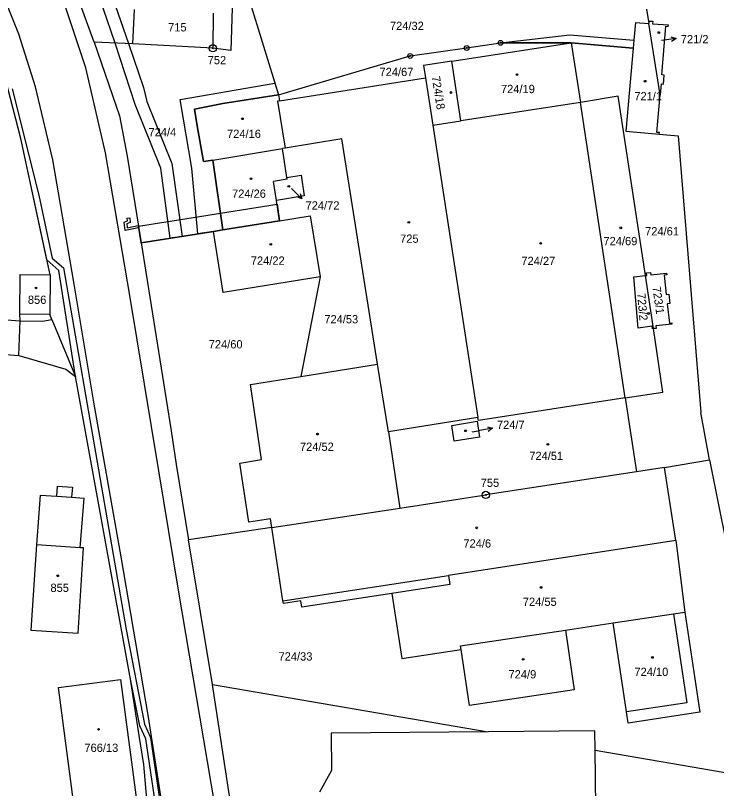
# Model space of a CAD drawing. Extents: x -755819 to -753140, y -1169796 to -1166000.
# Drawn here: x -755036.2 to -754892.2, y -1167072.1 to -1166913.4 of the extents above; entities that cross this region are included whole.
import ezdxf

# ---------------------------------------------------------------- set-up
doc = ezdxf.new("R2010")
doc.units = 0
for name, color, linetype in [('Vrstva 1', 7, 'Continuous'), ('Vrstva 16', 7, 'Continuous'), ('Vrstva 17', 7, 'Continuous'), ('Vrstva 18', 7, 'Continuous'), ('Vrstva 19', 7, 'Continuous'), ('Vrstva 24', 7, 'Continuous'), ('Vrstva 25', 7, 'Continuous'), ('Vrstva 27', 7, 'Continuous'), ('Vrstva 4', 7, 'Continuous')]:
    doc.layers.add(name, color=color, linetype=linetype)

msp = doc.modelspace()

# ---------------------------------------------------------------- linework, layer by layer
at = {"layer": 'Vrstva 1'}
for p, q in [((-755035.48, -1166917.24), (-755041.74, -1166901.46)), ((-755020.03, -1166918.88), (-755024.86, -1166905.48)), ((-754991.51, -1166907.38), (-754992, -1166920.55)), ((-754988.98, -1166907.49), (-754982.18, -1166929.7)), ((-755021.76, -1166924.11), (-755026.24, -1166910.59)), ((-755012.12, -1166919.21), (-755011.77, -1166912.15)), ((-754995.58, -1166912.88), (-754995.68, -1166920.12)), ((-754906.59, -1166912.12), (-754906.16, -1166915.03)), ((-754906.12, -1166914.54), (-754906.16, -1166915.03)), ((-754906.12, -1166914.54), (-754905.34, -1166914.59)), ((-754905.34, -1166914.59), (-754905.38, -1166915.09)), ((-754908.91, -1166914.83), (-754909.23, -1166918.48)), ((-754908.91, -1166914.83), (-754906.16, -1166915.03)), ((-754903.81, -1166929.69), (-754906.16, -1166915.03)), ((-754905.38, -1166915.09), (-754902.13, -1166915.34)), ((-754903.46, -1166925.57), (-754902.65, -1166915.6)), ((-754902.65, -1166915.6), (-754902.15, -1166915.64)), ((-754902.15, -1166915.64), (-754902.13, -1166915.34)), ((-755032.08, -1166928.06), (-755035.48, -1166917.24)), ((-755012.12, -1166919.21), (-755020.03, -1166918.88)), ((-755020.03, -1166918.88), (-755014.84, -1166933.99)), ((-754995.68, -1166920.12), (-755012.12, -1166919.21)), ((-754946.6, -1166922.76), (-754922.08, -1166918.98)), ((-754943.54, -1166920.06), (-754936.58, -1166919)), ((-754936.58, -1166919), (-754922.08, -1166918.98)), ((-754922.08, -1166918.98), (-754920.19, -1166931.22)), ((-754922.08, -1166918.98), (-754909.36, -1166920.08)), ((-754909.23, -1166918.48), (-754909.36, -1166920.08)), ((-754992, -1166920.55), (-754995.68, -1166920.12)), ((-754955.13, -1166921.69), (-754943.54, -1166920.06)), ((-754909.36, -1166920.08), (-754910.84, -1166937.15)), ((-754982.18, -1166929.7), (-754955.13, -1166921.69)), ((-755017.69, -1166941.58), (-755021.76, -1166924.11)), ((-754946.6, -1166922.76), (-754952.4, -1166923.66)), ((-754952.4, -1166923.66), (-754952.01, -1166926.22)), ((-754944.71, -1166935.01), (-754946.6, -1166922.76)), ((-754902.97, -1166925.61), (-754903.46, -1166925.57)), ((-754903.13, -1166927.5), (-754902.97, -1166925.61)), ((-755035.06, -1166938.62), (-755038.25, -1166926.43)), ((-754981.99, -1166930.92), (-754952.01, -1166926.22)), ((-754952.01, -1166926.22), (-754950.51, -1166935.91)), ((-755028.5, -1166943.05), (-755032.08, -1166928.06)), ((-754903.62, -1166927.45), (-754903.81, -1166929.69)), ((-754903.62, -1166927.45), (-754903.13, -1166927.5)), ((-754993.64, -1166931.48), (-754982.18, -1166929.7)), ((-754982.18, -1166929.7), (-754981.99, -1166930.92)), ((-754912.43, -1166929.96), (-754920.19, -1166931.22)), ((-754906.86, -1166966.77), (-754912.43, -1166929.96)), ((-754904.47, -1166937.39), (-754903.81, -1166929.69)), ((-754999.41, -1166932.59), (-754993.64, -1166931.48)), ((-754981.99, -1166930.92), (-754982.4, -1166930.98)), ((-754982.4, -1166930.98), (-754980.81, -1166940.62)), ((-754920.19, -1166931.22), (-754944.71, -1166935.01)), ((-754911.01, -1166991.89), (-754920.19, -1166931.22)), ((-754998.88, -1166936.07), (-754999.41, -1166932.59)), ((-755014.84, -1166933.99), (-755013.25, -1166942.25)), ((-754950.51, -1166935.91), (-754944.71, -1166935.01)), ((-754997.6, -1166943.38), (-754998.88, -1166936.07)), ((-754950.51, -1166935.91), (-754941.24, -1166995.93)), ((-754910.84, -1166937.15), (-754903.99, -1166937.73)), ((-754903.97, -1166937.43), (-754904.47, -1166937.39)), ((-754903.99, -1166937.73), (-754903.97, -1166937.43)), ((-754903.99, -1166937.73), (-754900.13, -1166938.11)), ((-754900.13, -1166938.11), (-754895.45, -1166994.92)), ((-755029.09, -1166966.6), (-755035.06, -1166938.62)), ((-754969.19, -1166938.71), (-754980.81, -1166940.62)), ((-754961.84, -1166984.94), (-754969.19, -1166938.71)), ((-755012.74, -1166970.89), (-755017.69, -1166941.58)), ((-754995.67, -1166943.06), (-754981.35, -1166940.71)), ((-754980.81, -1166940.62), (-754981.35, -1166940.71)), ((-754980.44, -1166946.63), (-754981.35, -1166940.71)), ((-755024.15, -1166968.54), (-755028.5, -1166943.05)), ((-755013.25, -1166942.25), (-755010.96, -1166956.62)), ((-754995.67, -1166943.06), (-754997.6, -1166943.38)), ((-754993.59, -1166957.4), (-754995.67, -1166943.06)), ((-754980.44, -1166946.63), (-754977.53, -1166946.15)), ((-754977.53, -1166946.15), (-754976.88, -1166950.4)), ((-754980.38, -1166947.02), (-754983.19, -1166947.46)), ((-754982.59, -1166951.34), (-754983.19, -1166947.46)), ((-754980.38, -1166947.02), (-754980.44, -1166946.63)), ((-754976.88, -1166950.4), (-754982.59, -1166951.34)), ((-754981.95, -1166955.52), (-754982.59, -1166951.34)), ((-754993.59, -1166957.4), (-754981.95, -1166955.52)), ((-754981.95, -1166955.52), (-754975.66, -1166954.5)), ((-754975.66, -1166954.5), (-754973.64, -1166967.04)), ((-755010.96, -1166956.62), (-755010.41, -1166960.07)), ((-754995.54, -1166957.71), (-754993.59, -1166957.4)), ((-755010.41, -1166960.07), (-754995.54, -1166957.71)), ((-754993.51, -1166970.28), (-754995.54, -1166957.71)), ((-755010.41, -1166960.07), (-755004.25, -1166998.65)), ((-755035.27, -1166974.68), (-755035.2, -1166966.55)), ((-755035.2, -1166966.55), (-755029.09, -1166966.6)), ((-755029.09, -1166966.6), (-755029.13, -1166974.74)), ((-754973.64, -1166967.04), (-754993.51, -1166970.28)), ((-754973.64, -1166967.04), (-754977.58, -1166987.47)), ((-754909.25, -1166967.04), (-754906.86, -1166966.77)), ((-754908.35, -1166977.55), (-754909.25, -1166967.04)), ((-754906.86, -1166966.77), (-754906.55, -1166966.74)), ((-754905.21, -1166977.68), (-754906.86, -1166966.77)), ((-754906.61, -1166966.24), (-754905.81, -1166966.16)), ((-754906.55, -1166966.74), (-754906.61, -1166966.24)), ((-754905.81, -1166966.16), (-754905.76, -1166966.66)), ((-754905.76, -1166966.66), (-754902.5, -1166966.32)), ((-754902.47, -1166966.63), (-754902.97, -1166966.68)), ((-754902.97, -1166966.68), (-754902.55, -1166970.64)), ((-754902.5, -1166966.32), (-754902.47, -1166966.63)), ((-755130.52, -1166968.36), (-755035.23, -1166976.1)), ((-755020.12, -1166992.75), (-755024.15, -1166968.54)), ((-755006.76, -1167006.88), (-755012.74, -1166970.89)), ((-754902.55, -1166970.64), (-754902.05, -1166970.59)), ((-754902.05, -1166970.59), (-754901.85, -1166972.52)), ((-754901.85, -1166972.52), (-754902.35, -1166972.58)), ((-754902.35, -1166972.58), (-754901.93, -1166976.53)), ((-755035.23, -1166976.1), (-755035.27, -1166974.68)), ((-755028.7, -1166975.78), (-755029.13, -1166974.74)), ((-755035.23, -1166976.1), (-755030.61, -1166976.14)), ((-755030.61, -1166976.14), (-755028.7, -1166975.78)), ((-755028.7, -1166975.78), (-755023.84, -1166987.5)), ((-754901.93, -1166976.53), (-754901.43, -1166976.48)), ((-754901.43, -1166976.48), (-754901.4, -1166976.78)), ((-754905.45, -1166977.2), (-754908.35, -1166977.55)), ((-754905.4, -1166977.7), (-754905.45, -1166977.2)), ((-754905.21, -1166977.68), (-754905.4, -1166977.7)), ((-754904.62, -1166977.62), (-754905.21, -1166977.68)), ((-754903.24, -1166990.71), (-754905.21, -1166977.68)), ((-754901.4, -1166976.78), (-754904.68, -1166977.12)), ((-754904.68, -1166977.12), (-754904.62, -1166977.62)), ((-755056.1, -1166981.4), (-755035.51, -1166983.2)), ((-755035.51, -1166983.2), (-755025.82, -1166986.01)), ((-755025.82, -1166986.01), (-755023.84, -1166987.5)), ((-754977.58, -1166987.47), (-754961.84, -1166984.94)), ((-754959.62, -1166998.88), (-754961.84, -1166984.94)), ((-755012.55, -1167049.66), (-755023.84, -1166987.5)), ((-754987.95, -1166989.14), (-754977.58, -1166987.47)), ((-754985.65, -1167004.55), (-754987.95, -1166989.14)), ((-754911.01, -1166991.89), (-754903.24, -1166990.71)), ((-754911.01, -1166991.89), (-754941.15, -1166996.54)), ((-754911.01, -1166991.89), (-754908.69, -1167007.09)), ((-755014.46, -1167024.53), (-755020.12, -1166992.75)), ((-754893.71, -1167004.63), (-754895.45, -1166994.92)), ((-754941.24, -1166995.93), (-754959.62, -1166998.88)), ((-754946.6, -1166997.53), (-754941.39, -1166996.7)), ((-754941.39, -1166996.7), (-754940.88, -1166999.92)), ((-754941.15, -1166996.54), (-754941.24, -1166995.93)), ((-755004.25, -1166998.65), (-755003.19, -1167005.55)), ((-754946.08, -1167000.77), (-754946.6, -1166997.53)), ((-754959.62, -1166998.88), (-754957.24, -1167014.5)), ((-754940.88, -1166999.92), (-754946.08, -1167000.77)), ((-754990.09, -1167005.26), (-754985.65, -1167004.55)), ((-754902.9, -1167006.21), (-754893.71, -1167004.63)), ((-754893.71, -1167004.63), (-754885.35, -1167046.4)), ((-755003.19, -1167005.55), (-755000.66, -1167021.01)), ((-754988.27, -1167017.42), (-754990.09, -1167005.26)), ((-754902.9, -1167006.21), (-754908.69, -1167007.09)), ((-754900.62, -1167021.14), (-754902.9, -1167006.21)), ((-755002.7, -1167031.37), (-755006.76, -1167006.88)), ((-754908.69, -1167007.09), (-754939.6, -1167011.81)), ((-755027.68, -1167012.09), (-755027.54, -1167010)), ((-755027.54, -1167010), (-755024.51, -1167010.25)), ((-755024.51, -1167010.25), (-755024.65, -1167012.29)), ((-755031.14, -1167011.85), (-755031.84, -1167022.06)), ((-755031.14, -1167011.85), (-755027.68, -1167012.09)), ((-755024.65, -1167012.29), (-755022.07, -1167012.47)), ((-755022.9, -1167022.64), (-755022.07, -1167012.47)), ((-754957.24, -1167014.5), (-754939.6, -1167011.81)), ((-754983.56, -1167018.52), (-754957.24, -1167014.5)), ((-754983.83, -1167016.72), (-754988.27, -1167017.42)), ((-754983.56, -1167018.52), (-754983.83, -1167016.72)), ((-754983.56, -1167018.52), (-755000.66, -1167021.01)), ((-754981.27, -1167033.55), (-754983.56, -1167018.52)), ((-754995.74, -1167050.7), (-755000.66, -1167021.01)), ((-755031.84, -1167022.06), (-755033.04, -1167039.59)), ((-755022.25, -1167022.68), (-755022.9, -1167022.64)), ((-754900.62, -1167021.14), (-754947.27, -1167028.32)), ((-754900.62, -1167021.14), (-754898.72, -1167035.85)), ((-755023.29, -1167040.17), (-755022.25, -1167022.68)), ((-755008.97, -1167057.02), (-755014.46, -1167024.53)), ((-754947.27, -1167028.32), (-754946.98, -1167030.19)), ((-754946.98, -1167030.19), (-754958.88, -1167032.02)), ((-754995.25, -1167075.45), (-755002.7, -1167031.37)), ((-754958.88, -1167032.02), (-754977.37, -1167034.87)), ((-754958.88, -1167032.02), (-754956.89, -1167045.38)), ((-754981.18, -1167034.09), (-754981.27, -1167033.55)), ((-754977.58, -1167033.53), (-754981.18, -1167034.09)), ((-754977.37, -1167034.87), (-754977.58, -1167033.53)), ((-754913.47, -1167038.07), (-754901.08, -1167036.22)), ((-754901.08, -1167036.22), (-754898.72, -1167035.85)), ((-754898.72, -1167035.85), (-754895.65, -1167056.43)), ((-754923.25, -1167039.54), (-754913.47, -1167038.07)), ((-754910.72, -1167056.37), (-754913.47, -1167038.07)), ((-755033.04, -1167039.59), (-755023.29, -1167040.17)), ((-754944.81, -1167042.76), (-754923.25, -1167039.54)), ((-754923.25, -1167039.54), (-754921.46, -1167051.85)), ((-754944.7, -1167043.51), (-754944.81, -1167042.76)), ((-754956.89, -1167045.38), (-754944.7, -1167043.51)), ((-754942.97, -1167055.06), (-754944.7, -1167043.51)), ((-755027.33, -1167051.37), (-755014.61, -1167049.69)), ((-755014.61, -1167049.69), (-755011.37, -1167074.41)), ((-755010.79, -1167061.19), (-755012.55, -1167049.66)), ((-754995.74, -1167050.7), (-754939.14, -1167060.43)), ((-754990.4, -1167085.49), (-754995.74, -1167050.7)), ((-755024.07, -1167076.1), (-755027.33, -1167051.37)), ((-754921.46, -1167051.85), (-754942.97, -1167055.06)), ((-755003.6, -1167091.01), (-755008.97, -1167057.02)), ((-754910.38, -1167058.64), (-754910.72, -1167056.37)), ((-754895.65, -1167056.43), (-754910.38, -1167058.64)), ((-754939.14, -1167060.43), (-754971.34, -1167060.74)), ((-754971.34, -1167060.74), (-754971.31, -1167068.39)), ((-754917.21, -1167060.22), (-754939.14, -1167060.43)), ((-754917.17, -1167064.21), (-754917.21, -1167060.22)), ((-755009.86, -1167067.13), (-755010.79, -1167061.19)), ((-754917.17, -1167064.21), (-754881.2, -1167070.39)), ((-754916.82, -1167100.64), (-754917.17, -1167064.21)), ((-755006.88, -1167099.34), (-755009.86, -1167067.13)), ((-754971.31, -1167068.39), (-754973.75, -1167072.86))]:
    msp.add_line(p, q, dxfattribs=at)
at = {"layer": 'Vrstva 16'}
for p, q in [((-754900.55, -1166918.1), (-754903.52, -1166918.5)), ((-754977.39, -1166951), (-754979.51, -1166948.88)), ((-754942.4, -1166998.89), (-754941.18, -1166998.67)), ((-754938.23, -1166998.13), (-754941.18, -1166998.67))]:
    msp.add_line(p, q, dxfattribs=at)
for points in [[(-754901.6, -1166917.74), (-754900.55, -1166918.1), (-754901.47, -1166918.73)], [(-754977.74, -1166949.94), (-754977.39, -1166951), (-754978.45, -1166950.65)], [(-754939.3, -1166997.82), (-754938.23, -1166998.13), (-754939.12, -1166998.8)]]:
    msp.add_lwpolyline(points, dxfattribs=at)
at = {"layer": 'Vrstva 24'}
for centre, radius in [((-754995.68, -1166920.12), 0.75), ((-754936.58, -1166919), 0.5), ((-754936.58, -1166919), 0.1), ((-754995.68, -1166920.12), 0.1), ((-754943.54, -1166920.06), 0.5), ((-754943.54, -1166920.06), 0.1), ((-754955.13, -1166921.69), 0.5), ((-754955.13, -1166921.69), 0.1), ((-754939.6, -1167011.81), 0.75), ((-754939.6, -1167011.81), 0.1)]:
    msp.add_circle(centre, radius, dxfattribs=at)
at = {"layer": 'Vrstva 25'}
for centre in [(-754904.07, -1166916.9), (-754933.22, -1166925.52), (-754906.91, -1166926.88), (-754946.76, -1166929.2), (-754989.59, -1166934.6), (-754987.83, -1166946.91), (-754980.06, -1166948.46), (-754955.42, -1166955.86), (-754911.91, -1166956.98), (-754983.77, -1166960.37), (-754928.35, -1166960.17), (-755031.98, -1166969.33), (-754906.23, -1166974.57), (-754943.78, -1166998.64), (-754974.16, -1166999.32), (-754926.88, -1167001.43), (-754941.48, -1167018.57), (-755027.51, -1167028.41), (-754928.26, -1167030.8), (-754931.94, -1167045.55), (-754905.41, -1167045.17), (-755019.11, -1167059.94)]:
    msp.add_circle(centre, 0.175, dxfattribs=at)
at = {"layer": 'Vrstva 27'}
for p, q in [((-755018.59, -1166902.89), (-755013, -1166919.17)), ((-755015.69, -1166919.06), (-755020.31, -1166905.61)), ((-754936.58, -1166919), (-754922.33, -1166917.35)), ((-754922.33, -1166917.35), (-754909.23, -1166918.48)), ((-755011.61, -1166931.65), (-755015.69, -1166919.06)), ((-755013, -1166919.17), (-755009.92, -1166928.15)), ((-754922.08, -1166918.98), (-754936.58, -1166919)), ((-754909.36, -1166920.08), (-754922.08, -1166918.98)), ((-754909.23, -1166918.48), (-754909.36, -1166920.08)), ((-755035.06, -1166938.62), (-755038.25, -1166926.43)), ((-755002.34, -1166930.61), (-754982.91, -1166927.31)), ((-754982.91, -1166927.31), (-754982.18, -1166929.7)), ((-755036.87, -1166928.46), (-755031.4, -1166950.3)), ((-755009.92, -1166928.15), (-755009.19, -1166931.05)), ((-754999.98, -1166944.7), (-755002.34, -1166930.61)), ((-754982.18, -1166929.7), (-754993.64, -1166931.48)), ((-755006.37, -1166944.71), (-755011.61, -1166931.65)), ((-755009.19, -1166931.05), (-755004.05, -1166943.77)), ((-754993.64, -1166931.48), (-754999.41, -1166932.59)), ((-754999.41, -1166932.59), (-754998.88, -1166936.07)), ((-754998.88, -1166936.07), (-754997.6, -1166943.38)), ((-755029.75, -1166963.53), (-755035.06, -1166938.62)), ((-754997.6, -1166943.38), (-754995.67, -1166943.06)), ((-754995.67, -1166943.06), (-754993.59, -1166957.4)), ((-755004.43, -1166959.12), (-755006.37, -1166944.71)), ((-755004.05, -1166943.77), (-755001.97, -1166958.73)), ((-754998.72, -1166958.21), (-754999.98, -1166944.7)), ((-755031.4, -1166950.3), (-755028.62, -1166963.19)), ((-754994.09, -1166953.94), (-754982.48, -1166952.09)), ((-754982.48, -1166952.09), (-754981.95, -1166955.52)), ((-755010.96, -1166956.62), (-754994.09, -1166953.94)), ((-755013.89, -1166955.8), (-755013.17, -1166955.54)), ((-755013.64, -1166957.55), (-755013.89, -1166955.8)), ((-755012.63, -1166955.88), (-755013.33, -1166956.14)), ((-755013.23, -1166955.02), (-755012.73, -1166954.96)), ((-755013.17, -1166955.54), (-755013.23, -1166955.02)), ((-755012.73, -1166954.96), (-755012.63, -1166955.88)), ((-754981.95, -1166955.52), (-754993.59, -1166957.4)), ((-755010.9, -1166957), (-755013.64, -1166957.55)), ((-755013.33, -1166956.14), (-755013.22, -1166956.95)), ((-755013.22, -1166956.95), (-755010.98, -1166956.51)), ((-755010.98, -1166956.51), (-755010.9, -1166957)), ((-755010.41, -1166960.07), (-755010.96, -1166956.62)), ((-754993.59, -1166957.4), (-754995.54, -1166957.71)), ((-754993.59, -1166957.4), (-754995.54, -1166957.71)), ((-754995.54, -1166957.71), (-755010.41, -1166960.07)), ((-755001.97, -1166958.73), (-755004.43, -1166959.12)), ((-754995.54, -1166957.71), (-754998.72, -1166958.21)), ((-755027.26, -1166965.73), (-755029.75, -1166963.53)), ((-755028.62, -1166963.19), (-755026.34, -1166965.21)), ((-755026.34, -1166965.21), (-755013.47, -1167039.47)), ((-755023.84, -1166987.5), (-755027.26, -1166965.73)), ((-755012.55, -1167049.66), (-755023.84, -1166987.5)), ((-755013.47, -1167039.47), (-755009.71, -1167058.88)), ((-755010.67, -1167059.2), (-755012.55, -1167049.66)), ((-755009.71, -1167058.88), (-755008.44, -1167061.61)), ((-755009.4, -1167061.91), (-755010.67, -1167059.2)), ((-755007.67, -1167073.89), (-755009.4, -1167061.91)), ((-755008.44, -1167061.61), (-755006.67, -1167073.81))]:
    msp.add_line(p, q, dxfattribs=at)
at = {"layer": 'Vrstva 4'}
for p, q in [((-755029.13, -1166974.74), (-755035.27, -1166974.68)), ((-755035.51, -1166983.2), (-755035.23, -1166976.1)), ((-755027.68, -1167012.09), (-755024.65, -1167012.29)), ((-755022.9, -1167022.64), (-755031.84, -1167022.06)), ((-754981.27, -1167033.55), (-754947.27, -1167028.32)), ((-754901.08, -1167036.22), (-754898.35, -1167054.51)), ((-754898.35, -1167054.51), (-754910.72, -1167056.37))]:
    msp.add_line(p, q, dxfattribs=at)

# ---------------------------------------------------------------- texts
at = {"layer": 'Vrstva 16'}
for s, p in [('721/2', (-754899.58, -1166919.1)), ('724/72', (-754976.62, -1166953.23)), ('724/7', (-754937.33, -1166998.26))]:
    msp.add_text(s, height=1.7, dxfattribs=at).set_placement(p)
at = {"layer": 'Vrstva 17'}
for s, p in [('752', (-754996.72, -1166923.4)), ('755', (-754940.66, -1167010.16))]:
    msp.add_text(s, height=1.7, dxfattribs=at).set_placement(p)
at = {"layer": 'Vrstva 18'}
for s, p in [('724/32', (-754959.3, -1166916.37)), ('715', (-755004.85, -1166916.66)), ('724/67', (-754961.44, -1166925.83)), ('724/4', (-755008.87, -1166938.19)), ('724/61', (-754906.91, -1166958.54)), ('724/53', (-754972.77, -1166976.59)), ('724/60', (-754996.51, -1166981.74)), ('724/33', (-754982.17, -1167045.81))]:
    msp.add_text(s, height=1.7, dxfattribs=at).set_placement(p)
msp.add_text('723/1', height=1.7, rotation=277.9418, dxfattribs=at).set_placement((-754905.41, -1166969.16))
at = {"layer": 'Vrstva 19'}
for s, height, p in [('721/2', 0.2, (-754903.9, -1166918.55)), ('724/19', 1.7, (-754936.5, -1166929.33)), ('721/1', 1.7, (-754909.12, -1166930.8)), ('724/16', 1.7, (-754992.74, -1166938.53)), ('724/26', 1.7, (-754991.72, -1166950.82)), ('724/72', 0.1, (-754979.5, -1166948.88)), ('725', 1.7, (-754957.21, -1166960.05)), ('724/69', 1.7, (-754915.46, -1166960.55)), ('724/22', 1.7, (-754987.86, -1166964.56)), ('724/27', 1.7, (-754932.31, -1166964.62)), ('856', 1.7, (-755033.64, -1166972.6)), ('724/7', 0.1, (-754942.6, -1166998.89)), ('724/52', 1.7, (-754977.78, -1167002.77)), ('724/51', 1.7, (-754930.69, -1167004.64)), ('724/6', 1.7, (-754944.22, -1167022.63)), ('855', 1.7, (-755029, -1167031.72)), ('724/55', 1.7, (-754932.01, -1167034.59)), ('724/9', 1.7, (-754934.95, -1167049.48)), ('724/10', 1.7, (-754909.1, -1167048.98)), ('766/13', 1.7, (-755022.03, -1167064.57))]:
    msp.add_text(s, height=height, dxfattribs=at).set_placement(p)
for s, rotation, p in [('724/18', 278.9732, (-754950.73, -1166925.94)), ('723/2', 275.0197, (-754908.55, -1166970.43))]:
    msp.add_text(s, height=1.7, rotation=rotation, dxfattribs=at).set_placement(p)

doc.saveas('drawing.dxf')
